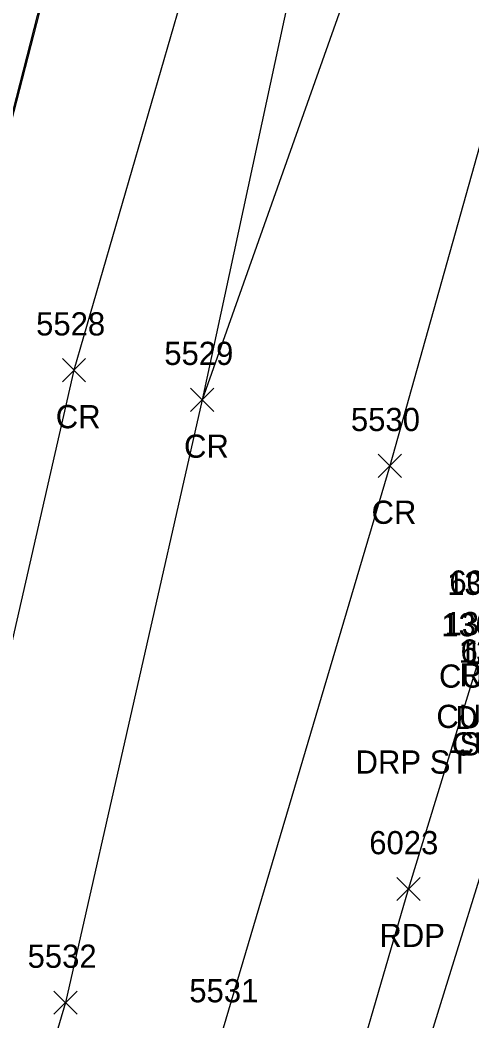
# Model space of a CAD drawing. Extents: x 1462089 to 1464015, y 730534 to 736144.
# Drawn here: x 1462445.1 to 1462484, y 730885.2 to 730971.5 of the extents above; entities that cross this region are included whole.
import ezdxf

# ---------------------------------------------------------------- set-up
doc = ezdxf.new("R2010")
doc.units = 0
for name, color, linetype in [('P_A', 7, 'Continuous'), ('P_I', 7, 'Continuous'), ('P_TIC', 7, 'Continuous'), ('PET', 7, 'Continuous'), ('PRC', 7, 'Continuous'), ('R_A', 7, 'Continuous'), ('R_I', 7, 'Continuous'), ('RC', 7, 'Continuous'), ('RSW', 7, 'Continuous'), ('U_A', 7, 'Continuous'), ('U_I', 7, 'Continuous')]:
    doc.layers.add(name, color=color, linetype=linetype)

msp = doc.modelspace()

# ---------------------------------------------------------------- linework, layer by layer
at = {"layer": 'P_TIC'}
for points in [[(1462448.742, 730940.326), (1462450.742, 730942.326)], [(1462450.742, 730940.326), (1462448.742, 730942.326)], [(1462459.794, 730937.782), (1462461.794, 730939.782)], [(1462461.794, 730937.782), (1462459.794, 730939.782)], [(1462459.794, 730937.782), (1462461.794, 730939.782)], [(1462461.794, 730937.782), (1462459.794, 730939.782)], [(1462475.953, 730932.085), (1462477.953, 730934.085)], [(1462477.953, 730932.085), (1462475.953, 730934.085)], [(1462477.576, 730895.599), (1462479.576, 730897.599)], [(1462479.576, 730895.599), (1462477.576, 730897.599)], [(1462448.007, 730885.807), (1462450.007, 730887.807)], [(1462450.007, 730885.807), (1462448.007, 730887.807)]]:
    msp.add_lwpolyline(points, dxfattribs=at)
at = {"layer": 'PET'}
for points in [[(1462373.445, 730550.573), (1462388.309, 730598.891), (1462401.963, 730641.783), (1462433.168, 730744.632), (1462438.196, 730760.147), (1462452.976, 730810.554), (1462463.625, 730846.159), (1462471.864, 730873.588), (1462478.576, 730896.599), (1462485.477, 730919.066), (1462495.517, 730952.686), (1462508.095, 730994.119), (1462517.419, 731025.054), (1462526.796, 731054.959), (1462537.856, 731087.551), (1462549.797, 731117.253), (1462553.734, 731129.646)], [(1462468.326, 731055.464), (1462454.623, 731002.71), (1462439.372, 730943.541), (1462426.72, 730893.883), (1462414.129, 730848.032), (1462402.675, 730810.272), (1462391.124, 730771.788), (1462384.959, 730750.701), (1462383.455, 730746.117), (1462378.837, 730730.43)]]:
    msp.add_lwpolyline(points, dxfattribs=at)
at = {"layer": 'PRC'}
for points in [[(1462761.024, 731958.42), (1462747.813, 731917.011), (1462738.765, 731883.168), (1462729.105, 731854.955), (1462715.075, 731806.479), (1462712.125, 731796.984), (1462698.106, 731749.334), (1462686.279, 731711.956), (1462673.041, 731665.233), (1462661.991, 731629.565), (1462648.473, 731585.76), (1462633.362, 731535.924), (1462617.816, 731486.899), (1462603.279, 731439.323), (1462592.214, 731404.808), (1462578.747, 731359.841), (1462563.848, 731311.635), (1462546.163, 731252.054), (1462529.312, 731193.323), (1462512.831, 731138.457), (1462500.459, 731089.177), (1462489.909, 731049.965), (1462473.447, 730997.549), (1462460.794, 730938.782)], [(1462502.241, 731140.649), (1462491.591, 731093.412), (1462481.409, 731051.886), (1462466.381, 730998.853), (1462449.742, 730941.326), (1462438.111, 730890.414), (1462425.454, 730844.203), (1462414.378, 730806.637), (1462401.133, 730755.946), (1462392.12, 730727.265), (1462378.758, 730682.128), (1462374.561, 730668.664), (1462358.3, 730624.573), (1462349.446, 730590.208), (1462338.444, 730561.087)], [(1462522.114, 731136.266), (1462509.014, 731086.504), (1462495.843, 731048.676), (1462480.832, 730995.433), (1462460.794, 730938.782), (1462449.007, 730886.807), (1462435.474, 730841.095), (1462424.603, 730802.226), (1462409.981, 730750.745), (1462401.876, 730724.374), (1462388.003, 730678.771), (1462384.493, 730666.354), (1462369.098, 730623.58), (1462360.68, 730585), (1462348.492, 730557.7)], [(1462531.515, 731132.984), (1462517.28, 731085.282), (1462509.353, 731045.029), (1462493.599, 730992.368), (1462476.953, 730933.085), (1462462.375, 730883.835), (1462447.905, 730837.268), (1462435.369, 730797.923), (1462416.948, 730748.336), (1462410.801, 730719.379), (1462396.341, 730673.49), (1462394.762, 730664.922), (1462379.239, 730620.511), (1462379.284, 730620.518), (1462366.634, 730580.828), (1462357.577, 730553.747)]]:
    msp.add_lwpolyline(points, dxfattribs=at)
at = {"layer": 'RC'}
msp.add_lwpolyline([(1462468.059, 731055.45), (1462454.452, 731002.687), (1462439.295, 730943.639), (1462426.445, 730893.892), (1462413.944, 730848.157), (1462402.505, 730810.311), (1462391.106, 730771.86), (1462384.598, 730751.001)], dxfattribs=at)
at = {"layer": 'RSW'}
msp.add_lwpolyline([(1462478.395, 730877.187), (1462489.057, 730911.55), (1462492.382, 730920.018), (1462499.727, 730947.071), (1462502.259, 730954.951), (1462512.149, 730987.955), (1462515.322, 730997.987), (1462519.414, 731012.011), (1462525.511, 731020.015), (1462536.508, 731054.258), (1462538.499, 731059.538), (1462541.2, 731067.117), (1462544.888, 731076.412), (1462544.393, 731076.888), (1462551.37, 731081.195), (1462551.654, 731080.58), (1462553.328, 731081.433), (1462557.626, 731083.23), (1462562.482, 731084.757), (1462582.337, 731080.557)], dxfattribs=at)

# ---------------------------------------------------------------- texts
at = {"layer": 'P_A'}
for s, p in [('CR', (1462448.175, 730936.326)), ('CR', (1462459.227, 730933.782)), ('CR', (1462459.227, 730933.782)), ('CR', (1462475.386, 730928.085)), ('RDP', (1462482.965, 730914.066)), ('RDP', (1462476.064, 730891.599))]:
    msp.add_text(s, height=2, dxfattribs=at).set_placement(p)
at = {"layer": 'P_I'}
for s, p in [('5528', (1462446.482, 730944.326)), ('5529', (1462457.526, 730941.782)), ('5529', (1462457.526, 730941.782)), ('5530', (1462473.607, 730936.085)), ('6024', (1462482.091, 730922.066)), ('6023', (1462475.19, 730899.599)), ('5532', (1462445.748, 730889.807)), ('5531', (1462459.682, 730886.835))]:
    msp.add_text(s, height=2, dxfattribs=at).set_placement(p)
at = {"layer": 'R_A'}
for s, p in [('CURBC', (1462481.199, 730913.96)), ('CURBC', (1462480.973, 730910.486)), ('DRP', (1462482.603, 730910.389)), ('CURBC', (1462482.29, 730908.107)), ('DRP ST CC ST SWC', (1462474.01, 730906.55))]:
    msp.add_text(s, height=2, dxfattribs=at).set_placement(p)
at = {"layer": 'R_I'}
for s, p in [('13064', (1462481.9, 730921.96)), ('13062', (1462481.399, 730918.389)), ('13063', (1462481.674, 730918.486)), ('13060', (1462482.904, 730916.107)), ('13061', (1462483.429, 730916.004))]:
    msp.add_text(s, height=2, dxfattribs=at).set_placement(p)
at = {"layer": 'U_A'}
msp.add_text('SUBG', height=2, dxfattribs=at).set_placement((1462482.967, 730908.123))
at = {"layer": 'U_I'}
msp.add_text('6027', height=2, dxfattribs=at).set_placement((1462483.054, 730916.123))

doc.saveas('drawing.dxf')
